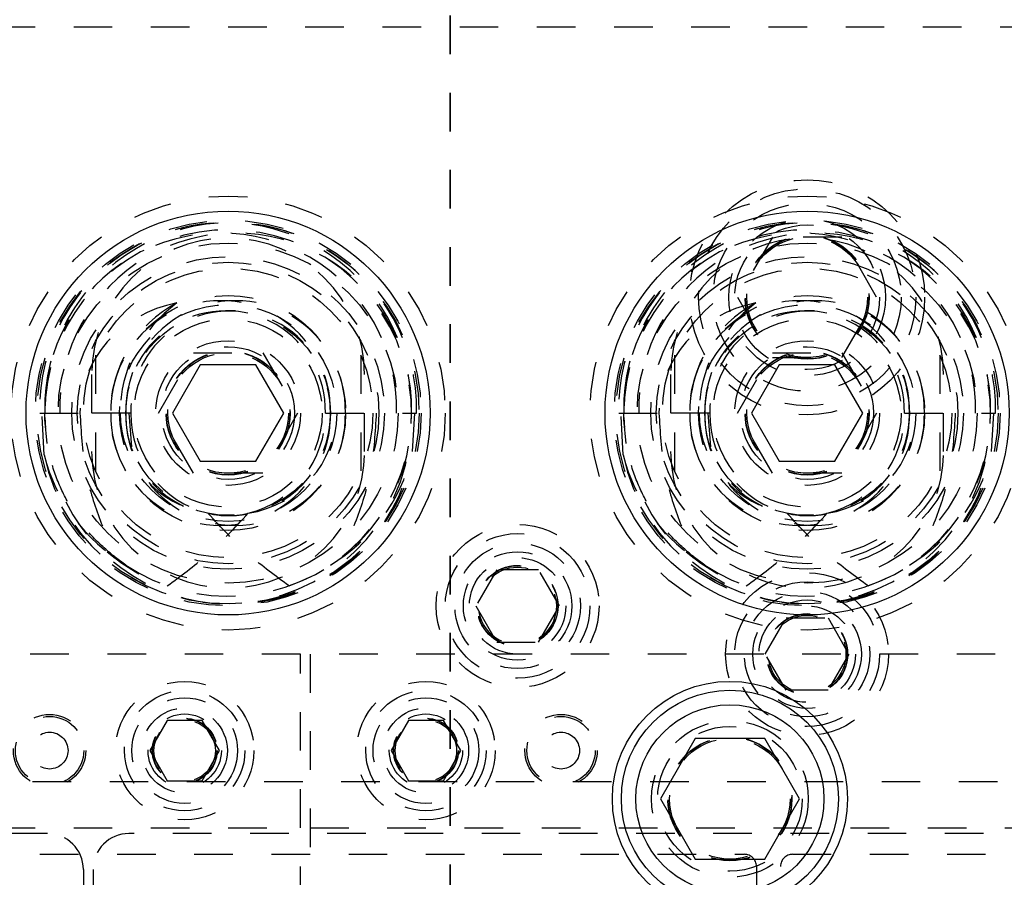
# Model space of a CAD drawing. Header units: inches. Extents: x 1880 to 2363, y -453 to -54.
# Tile 520 of 656: x 1901.64 to 1904.19, y -119.91 to -117.69. Entities that reach past the tile are written whole.
import ezdxf

# ---------------------------------------------------------------- set-up
doc = ezdxf.new("R2010")
doc.units = ezdxf.units.IN
doc.header["$LTSCALE"] = 0.5
doc.header["$MEASUREMENT"] = 0
doc.linetypes.add('HIDDEN', pattern=[0.225, 0.15, -0.075])
doc.linetypes.add('PHANTOM', pattern=[0.25, 0.125, -0.025, 0.025, -0.025, 0.025, -0.025])
doc.layers.add('SID-M-H', color=4, linetype='HIDDEN')
doc.layers.add('SID-M-S', color=105, linetype='Continuous')

msp = doc.modelspace()

# ---------------------------------------------------------------- linework, layer by layer
at = {"color": 7, "linetype": 'PHANTOM', "lineweight": 35}
msp.add_line((1902.75267, -112.27932), (1902.75267, -129.63932), dxfattribs=at)
at = {"layer": 'SID-M-H'}
for p, q in [((1909.67767, -117.70932), (1898.17767, -117.70932)), ((1903.5876, -118.25332), (1903.49753, -118.40932)), ((1903.76773, -118.25332), (1903.5876, -118.25332)), ((1903.8578, -118.40932), (1903.76773, -118.25332)), ((1903.49753, -118.40932), (1903.5876, -118.56532)), ((1903.76773, -118.56532), (1903.8578, -118.40932)), ((1901.83392, -118.55945), (1901.83392, -118.85919)), ((1901.99753, -118.70932), (1902.0876, -118.55332)), ((1902.0876, -118.55332), (1902.26773, -118.55332)), ((1902.26773, -118.55332), (1902.3578, -118.70932)), ((1902.52142, -118.55945), (1902.52142, -118.85919)), ((1903.33392, -118.55945), (1903.33392, -118.85919)), ((1903.49753, -118.70932), (1903.5876, -118.55332)), ((1903.5876, -118.55332), (1903.76773, -118.55332)), ((1903.76773, -118.55332), (1903.8578, -118.70932)), ((1904.02142, -118.55945), (1904.02142, -118.85919)), ((1903.5876, -118.56532), (1903.76773, -118.56532)), ((1901.82417, -118.60932), (1901.82417, -118.80932)), ((1902.53117, -118.80932), (1902.53117, -118.60932)), ((1903.32417, -118.60932), (1903.32417, -118.80932)), ((1904.03117, -118.80932), (1904.03117, -118.60932)), ((1901.68963, -118.70932), (1901.87391, -118.70932)), ((1901.70124, -118.81777), (1901.69506, -118.70932)), ((1901.70298, -118.72652), (1901.70267, -118.70932)), ((1901.9257, -118.70932), (1901.79387, -118.70932)), ((1901.92028, -118.70932), (1901.92751, -118.79676)), ((1902.0876, -118.86532), (1901.99753, -118.70932)), ((1902.3578, -118.70932), (1902.26773, -118.86532)), ((1902.42963, -118.70932), (1902.6657, -118.70932)), ((1902.66028, -118.70932), (1902.65409, -118.81777)), ((1903.18963, -118.70932), (1903.37391, -118.70932)), ((1903.20124, -118.81777), (1903.19506, -118.70932)), ((1903.20298, -118.72652), (1903.20267, -118.70932)), ((1903.4257, -118.70932), (1903.29387, -118.70932)), ((1903.42028, -118.70932), (1903.42751, -118.79676)), ((1903.5876, -118.86532), (1903.49753, -118.70932)), ((1903.8578, -118.70932), (1903.76773, -118.86532)), ((1903.92963, -118.70932), (1904.1657, -118.70932)), ((1904.16028, -118.70932), (1904.15409, -118.81777)), ((1901.70925, -118.78811), (1901.70298, -118.72652)), ((1903.20925, -118.78811), (1903.20298, -118.72652)), ((1902.26773, -118.86532), (1902.0876, -118.86532)), ((1903.76773, -118.86532), (1903.5876, -118.86532)), ((1901.91267, -119.10352), (1901.8826, -119.08155)), ((1903.41267, -119.10352), (1903.3826, -119.08155)), ((1902.87354, -119.11557), (1902.81941, -119.20932)), ((1902.98179, -119.11557), (1902.87354, -119.11557)), ((1903.03592, -119.20932), (1902.98179, -119.11557)), ((1902.81941, -119.20932), (1902.87354, -119.30307)), ((1902.98179, -119.30307), (1903.03592, -119.20932)), ((1903.56941, -119.33432), (1903.62354, -119.24057)), ((1903.62354, -119.24057), (1903.73179, -119.24057)), ((1903.73179, -119.24057), (1903.78592, -119.33432)), ((1902.87354, -119.30307), (1902.98179, -119.30307)), ((1902.36517, -119.33432), (1899.03262, -119.33432)), ((1902.36517, -122.58432), (1902.36517, -119.33432)), ((1905.96517, -119.33432), (1902.39017, -119.33432)), ((1902.39017, -119.33432), (1902.39017, -122.58432)), ((1903.62354, -119.42807), (1903.56941, -119.33432)), ((1903.78592, -119.33432), (1903.73179, -119.42807)), ((1903.73179, -119.42807), (1903.62354, -119.42807)), ((1902.02006, -119.50619), (1901.97496, -119.58432)), ((1902.11027, -119.50619), (1902.02006, -119.50619)), ((1902.15538, -119.58432), (1902.11027, -119.50619)), ((1902.64506, -119.50619), (1902.59996, -119.58432)), ((1902.73527, -119.50619), (1902.64506, -119.50619)), ((1902.78038, -119.58432), (1902.73527, -119.50619)), ((1901.97496, -119.58432), (1902.02006, -119.66244)), ((1902.11027, -119.66244), (1902.15538, -119.58432)), ((1902.59996, -119.58432), (1902.64506, -119.66244)), ((1902.73527, -119.66244), (1902.78038, -119.58432)), ((1905.17089, -119.66557), (1898.42767, -119.66557)), ((1902.02006, -119.66244), (1902.11027, -119.66244)), ((1902.64506, -119.66244), (1902.73527, -119.66244)), ((1898.17767, -119.78422), (1902.36517, -119.78422)), ((1902.39017, -119.78422), (1905.96517, -119.78422)), ((1901.70967, -119.79922), (1898.29567, -119.79922)), ((1905.33467, -119.79922), (1901.92067, -119.79922)), ((1899.89017, -119.85307), (1903.51517, -119.85307)), ((1903.64017, -119.85307), (1907.56517, -119.85307)), ((1903.54642, -119.88432), (1903.54642, -120.47066)), ((1903.60892, -120.47066), (1903.60892, -119.88432)), ((1901.80267, -119.89222), (1901.80267, -120.75065)), ((1901.82767, -119.89222), (1901.82767, -120.27931))]:
    msp.add_line(p, q, dxfattribs=at)
for centre, radius in [((1903.67767, -118.40932), 0.3045), ((1902.17767, -118.70932), 0.5625), ((1903.67767, -118.70932), 0.5625), ((1903.67767, -118.40932), 0.28125), ((1903.67767, -118.40932), 0.24375), ((1902.17767, -118.70932), 0.5), ((1902.17767, -118.70932), 0.495), ((1903.67767, -118.70932), 0.5), ((1903.67767, -118.70932), 0.495), ((1903.67767, -118.40932), 0.203), ((1903.67767, -118.40932), 0.1875), ((1903.67767, -118.40932), 0.16072), ((1903.67767, -118.40932), 0.16045), ((1903.67767, -118.40932), 0.15993), ((1903.67767, -118.40932), 0.15625), ((1902.17767, -118.70932), 0.44062), ((1903.67767, -118.70932), 0.44063), ((1902.17767, -118.70932), 0.405), ((1903.67767, -118.70932), 0.405), ((1902.17767, -118.70932), 0.39062), ((1903.67767, -118.70932), 0.39062), ((1902.17767, -118.70932), 0.375), ((1903.67767, -118.70932), 0.375), ((1902.17767, -118.70932), 0.3045), ((1903.67767, -118.70932), 0.3045), ((1902.17767, -118.70932), 0.28125), ((1903.67767, -118.70932), 0.28125), ((1902.17767, -118.70932), 0.265), ((1903.67767, -118.70932), 0.265), ((1902.17767, -118.70932), 0.24375), ((1903.67767, -118.70932), 0.24375), ((1902.17767, -118.70932), 0.1875), ((1903.67767, -118.70932), 0.1875), ((1902.17767, -118.70932), 0.172), ((1902.17767, -118.70932), 0.16072), ((1902.17767, -118.70932), 0.16045), ((1902.17767, -118.70932), 0.15993), ((1902.17767, -118.70932), 0.15625), ((1903.67767, -118.70932), 0.172), ((1903.67767, -118.70932), 0.16072), ((1903.67767, -118.70932), 0.16045), ((1903.67767, -118.70932), 0.15993), ((1903.67767, -118.70932), 0.15625), ((1902.92767, -119.20932), 0.211), ((1902.92767, -119.20932), 0.1875), ((1902.92767, -119.20932), 0.1625), ((1902.92767, -119.20932), 0.1405), ((1902.92767, -119.20932), 0.125), ((1902.92767, -119.20932), 0.10497), ((1902.92767, -119.20932), 0.1047), ((1902.92767, -119.20932), 0.10418), ((1902.92767, -119.20932), 0.1005), ((1903.67767, -119.33432), 0.211), ((1903.67767, -119.33432), 0.1875), ((1903.67767, -119.33432), 0.1625), ((1903.67767, -119.33432), 0.1405), ((1903.67767, -119.33432), 0.125), ((1903.67767, -119.33432), 0.10497), ((1903.67767, -119.33432), 0.1047), ((1903.67767, -119.33432), 0.10418), ((1903.67767, -119.33432), 0.1005), ((1902.06517, -119.58432), 0.1795), ((1902.06517, -119.58432), 0.156), ((1902.69017, -119.58432), 0.1795), ((1902.69017, -119.58432), 0.156), ((1902.06517, -119.58432), 0.137), ((1902.69017, -119.58432), 0.137), ((1902.06517, -119.58432), 0.1105), ((1902.69017, -119.58432), 0.1105), ((1901.71517, -119.58432), 0.09375), ((1901.71517, -119.58432), 0.0885), ((1902.06517, -119.58432), 0.095), ((1902.06517, -119.58432), 0.08397), ((1902.06517, -119.58432), 0.0837), ((1902.06517, -119.58432), 0.08318), ((1902.06517, -119.58432), 0.0795), ((1902.69017, -119.58432), 0.095), ((1902.69017, -119.58432), 0.08397), ((1902.69017, -119.58432), 0.0837), ((1902.69017, -119.58432), 0.08318), ((1902.69017, -119.58432), 0.0795), ((1903.04017, -119.58432), 0.09375), ((1903.04017, -119.58432), 0.0885), ((1903.47767, -119.70932), 0.203), ((1903.47767, -119.70932), 0.1875), ((1901.71517, -119.58432), 0.04775), ((1903.04017, -119.58432), 0.04775), ((1903.47767, -119.70932), 0.16072), ((1903.47767, -119.70932), 0.16045), ((1903.47767, -119.70932), 0.15993), ((1903.47767, -119.70932), 0.15625)]:
    msp.add_circle(centre, radius, dxfattribs=at)
for centre, radius, start, end in [((1902.17115, -118.69772), 0.48166, 358.62082, 181.37918), ((1902.18418, -118.69772), 0.48166, 358.62082, 181.37918), ((1903.67115, -118.69772), 0.48166, 358.62082, 181.37918), ((1903.68418, -118.69772), 0.48166, 358.62082, 181.37918), ((1902.15829, -118.69835), 0.45575, 358.62082, 181.37918), ((1902.17767, -118.70932), 0.475, 236.08967, 180), ((1902.19704, -118.69835), 0.45575, 358.62082, 181.37918), ((1903.65829, -118.69835), 0.45575, 358.62082, 181.37918), ((1903.67767, -118.70932), 0.475, 236.08967, 180), ((1903.69704, -118.69835), 0.45575, 358.62082, 181.37918), ((1902.17767, -118.60932), 0.3535, 0, 180), ((1903.67767, -118.60932), 0.3535, 0, 180), ((1902.15829, -118.70258), 0.28446, 358.6441, 181.3559), ((1902.19348, -118.70718), 0.31958, 117.65377, 180.38339), ((1902.19704, -118.70258), 0.28446, 358.6441, 181.3559), ((1903.65829, -118.70258), 0.28446, 358.6441, 181.3559), ((1903.69348, -118.70718), 0.31958, 117.65377, 180.38339), ((1903.69704, -118.70258), 0.28446, 358.6441, 181.3559), ((1902.17115, -118.703), 0.25856, 358.60069, 181.39931), ((1902.18418, -118.703), 0.25856, 358.60069, 181.39931), ((1903.67115, -118.703), 0.25856, 358.60069, 181.39931), ((1903.68418, -118.703), 0.25856, 358.60069, 181.39931), ((1902.17231, -118.72282), 0.48055, 191.39562, 1.61091), ((1902.15829, -118.71605), 0.28446, 178.6441, 1.3559), ((1902.19704, -118.71605), 0.28446, 178.6441, 1.3559), ((1902.1733, -118.71465), 0.26069, 178.82772, 282.52015), ((1902.1908, -118.71218), 0.26511, 179.38016, 255.74629), ((1902.18204, -118.71465), 0.26069, 257.47985, 1.17228), ((1902.16453, -118.71218), 0.26511, 284.25371, 0.61984), ((1902.18383, -118.71368), 0.46886, 288.87727, 0.53304), ((1903.67231, -118.72282), 0.48055, 191.39562, 1.61091), ((1903.65829, -118.71605), 0.28446, 178.6441, 1.3559), ((1903.69704, -118.71605), 0.28446, 178.6441, 1.3559), ((1903.6733, -118.71465), 0.26069, 178.82772, 282.52015), ((1903.6908, -118.71218), 0.26511, 179.38016, 255.74629), ((1903.68204, -118.71465), 0.26069, 257.47985, 1.17228), ((1903.66453, -118.71218), 0.26511, 284.25371, 0.61984), ((1903.68383, -118.71368), 0.46886, 288.87727, 0.53304), ((1902.17767, -118.80932), 0.3535, 180, 0), ((1903.67767, -118.80932), 0.3535, 180, 0), ((1902.18521, -118.72723), 0.47755, 206.39965, 349.07072), ((1903.68521, -118.72723), 0.47755, 206.39965, 349.07072), ((1902.16177, -118.72793), 0.45225, 228.92707, 251.70514), ((1903.66177, -118.72793), 0.45225, 228.92707, 251.70514), ((1901.70967, -119.89222), 0.093, 0, 90), ((1901.92067, -119.89222), 0.093, 90, 180), ((1903.51517, -119.88432), 0.03125, 0, 90), ((1903.64017, -119.88432), 0.03125, 90, 180)]:
    msp.add_arc(centre, radius, start, end, dxfattribs=at)
for centre, major_axis, ratio, start_param, end_param in [((1902.10593, -118.70932), (-0.31206, 0), 0.9318009, 4.9084034, 6.2831853), ((1902.28318, -118.70932), (0.38537, 0), 0.9410518, 2.2365539, 3.1415927), ((1903.60593, -118.70932), (-0.31206, 0), 0.9318009, 4.9084034, 6.2831853), ((1903.78318, -118.70932), (0.38537, 0), 0.9410518, 2.2365539, 3.1415927), ((1902.17024, -118.70932), (-0.27243, 0), 0.966834, 0, 1.4059114), ((1902.18509, -118.70932), (0.27243, 0), 0.966834, 4.8772739, 6.2831853), ((1903.67024, -118.70932), (-0.27243, 0), 0.966834, 0, 1.4059114), ((1903.68509, -118.70932), (0.27243, 0), 0.966834, 4.8772739, 6.2831853), ((1902.17034, -118.70932), (-0.48233, 0), 0.966834, 0.2347238, 1.0072023), ((1902.18499, -118.70932), (0.48233, 0), 0.966834, 5.275983, 6.0484615), ((1903.67034, -118.70932), (-0.48233, 0), 0.966834, 0.2347238, 1.0072023), ((1903.68499, -118.70932), (0.48233, 0), 0.966834, 5.275983, 6.0484615)]:
    msp.add_ellipse(centre, major_axis=major_axis, ratio=ratio, start_param=start_param, end_param=end_param, dxfattribs=at)
for points, knots in [([(1901.89067, -119.08781), (1901.87046, -119.0709), (1901.82945, -119.03657), (1901.77986, -118.97287), (1901.74087, -118.9014), (1901.70987, -118.81369), (1901.70531, -118.74769), (1901.70267, -118.70932)], [0, 0, 0, 0, 0.18252081, 0.37034789, 0.55217756, 0.73962361, 1, 1, 1, 1]), ([(1901.79387, -118.70932), (1901.79669, -118.75773), (1901.8019, -118.84723), (1901.83788, -118.97458), (1901.87295, -119.04981), (1901.89067, -119.08781)], [0, 0, 0, 0, 0.3683479, 0.68090604, 1, 1, 1, 1]), ([(1902.56146, -118.70932), (1902.55864, -118.75773), (1902.55343, -118.84723), (1902.51746, -118.97458), (1902.48238, -119.04981), (1902.46466, -119.08781)], [0, 0, 0, 0, 0.3683479, 0.680906, 1, 1, 1, 1]), ([(1903.39067, -119.08781), (1903.37046, -119.0709), (1903.32945, -119.03657), (1903.27986, -118.97287), (1903.24087, -118.9014), (1903.20987, -118.81369), (1903.20531, -118.74769), (1903.20267, -118.70932)], [0, 0, 0, 0, 0.18252081, 0.37034789, 0.55217756, 0.73962361, 1, 1, 1, 1]), ([(1903.29387, -118.70932), (1903.29669, -118.75773), (1903.3019, -118.84723), (1903.33788, -118.97458), (1903.37295, -119.04981), (1903.39067, -119.08781)], [0, 0, 0, 0, 0.3683479, 0.680906, 1, 1, 1, 1]), ([(1904.06146, -118.70932), (1904.05864, -118.75773), (1904.05343, -118.84723), (1904.01746, -118.97458), (1903.98238, -119.04981), (1903.96466, -119.08781)], [0, 0, 0, 0, 0.3683479, 0.680906, 1, 1, 1, 1]), ([(1902.01981, -119.15732), (1902.05454, -119.13195), (1902.13079, -119.07627), (1902.1949, -119.0069), (1902.22981, -118.96914)], [0, 0, 0, 0, 0.4555585, 1, 1, 1, 1]), ([(1902.33552, -119.15732), (1902.30079, -119.13195), (1902.22455, -119.07627), (1902.16043, -119.0069), (1902.12552, -118.96914)], [0, 0, 0, 0, 0.4555585, 1, 1, 1, 1]), ([(1903.51981, -119.15732), (1903.55454, -119.13195), (1903.63079, -119.07627), (1903.6949, -119.0069), (1903.72981, -118.96914)], [0, 0, 0, 0, 0.4555585, 1, 1, 1, 1]), ([(1903.83552, -119.15732), (1903.80079, -119.13195), (1903.72455, -119.07627), (1903.66043, -119.0069), (1903.62552, -118.96914)], [0, 0, 0, 0, 0.4555585, 1, 1, 1, 1])]:
    msp.add_open_spline(points, degree=3, knots=knots, dxfattribs=at)
at = {"layer": 'SID-M-S'}
for p, q in [((1902.1055, -118.58432), (1902.03333, -118.70932)), ((1902.24983, -118.58432), (1902.1055, -118.58432)), ((1902.322, -118.70932), (1902.24983, -118.58432)), ((1903.6055, -118.58432), (1903.53333, -118.70932)), ((1903.74983, -118.58432), (1903.6055, -118.58432)), ((1903.822, -118.70932), (1903.74983, -118.58432)), ((1902.03333, -118.70932), (1902.1055, -118.83432)), ((1902.24983, -118.83432), (1902.322, -118.70932)), ((1903.53333, -118.70932), (1903.6055, -118.83432)), ((1903.74983, -118.83432), (1903.822, -118.70932)), ((1902.1055, -118.83432), (1902.24983, -118.83432)), ((1903.6055, -118.83432), (1903.74983, -118.83432)), ((1903.3876, -119.55332), (1903.29753, -119.70932)), ((1903.56773, -119.55332), (1903.3876, -119.55332)), ((1903.6578, -119.70932), (1903.56773, -119.55332)), ((1903.29753, -119.70932), (1903.3876, -119.86532)), ((1903.56773, -119.86532), (1903.6578, -119.70932)), ((1903.3876, -119.86532), (1903.56773, -119.86532))]:
    msp.add_line(p, q, dxfattribs=at)
for centre, radius in [((1902.17767, -118.70932), 0.52345), ((1903.67767, -118.70932), 0.52345), ((1903.47767, -119.70932), 0.3045), ((1903.47767, -119.70932), 0.28125), ((1903.47767, -119.70932), 0.24375)]:
    msp.add_circle(centre, radius, dxfattribs=at)

doc.saveas('drawing.dxf')
